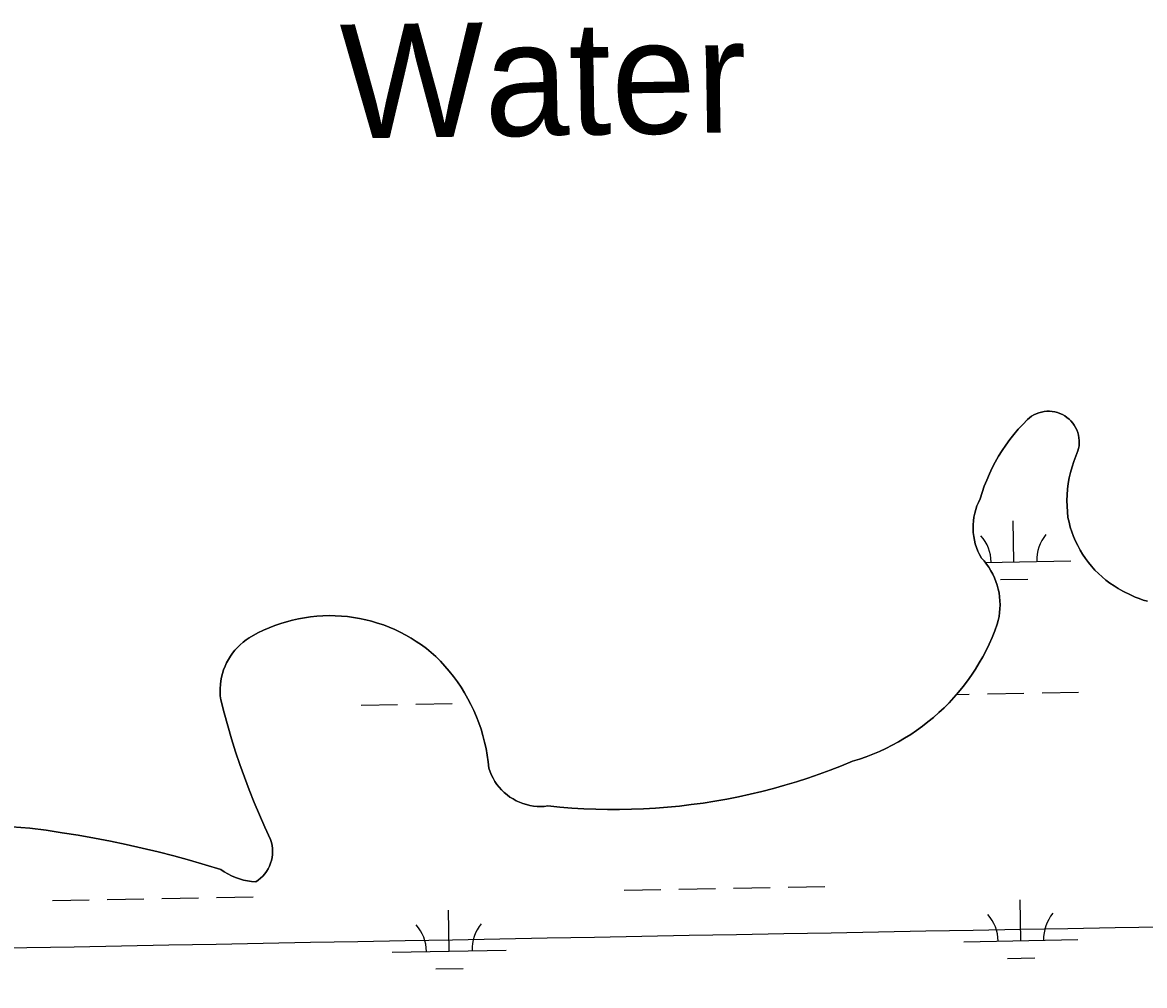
# Model space of a CAD drawing. Extents: x 3957609 to 3995875, y 234277 to 260273.
# Drawn here: x 3981529 to 3982514, y 255192 to 256038 of the extents above; entities that cross this region are included whole.
import ezdxf

# ---------------------------------------------------------------- set-up
doc = ezdxf.new("R2010")
doc.units = 0
for name, color, linetype in [('V-GRID-MAJR', 7, 'Continuous'), ('V-RIVR-IDEN', 7, 'Continuous'), ('V-TOPO-SHOR', 7, 'Continuous'), ('V-WETL-SWMP', 7, 'Continuous')]:
    doc.layers.add(name, color=color, linetype=linetype)

msp = doc.modelspace()

# ---------------------------------------------------------------- linework, layer by layer
at = {"layer": 'V-GRID-MAJR'}
msp.add_spline([(3961591.061, 254847.703), (3966908.859, 254947.105), (3972226.642, 255047.279), (3977544.411, 255148.228), (3982862.165, 255249.95), (3988179.905, 255352.445), (3993497.629, 255455.714), (3993497.63, 255455.714)], degree=3, dxfattribs=at)
at = {"layer": 'V-TOPO-SHOR'}
for points in [[(3982516.725, 255529.817), (3982513.01, 255530.81), (3982509.353, 255532.006), (3982505.767, 255533.399), (3982502.26, 255534.984), (3982494.914, 255538.697), (3982491.078, 255540.821), (3982487.349, 255543.123), (3982483.73, 255545.599), (3982480.234, 255548.243), (3982476.867, 255551.05), (3982473.636, 255554.012), (3982470.549, 255557.125), (3982467.612, 255560.379), (3982464.833, 255563.771), (3982462.218, 255567.287), (3982459.771, 255570.924), (3982457.497, 255574.674), (3982455.406, 255578.526), (3982453.498, 255582.473), (3982451.779, 255586.505), (3982450.253, 255590.616), (3982448.922, 255594.794), (3982447.792, 255599.029), (3982446.862, 255603.311), (3982446.342, 255608.265), (3982446.051, 255613.238), (3982445.992, 255618.217), (3982446.162, 255623.193), (3982446.563, 255628.158), (3982447.192, 255633.099), (3982448.05, 255638.004), (3982449.135, 255642.866), (3982450.444, 255647.671), (3982451.972, 255652.41), (3982453.719, 255657.075), (3982455.679, 255661.653), (3982456.262, 255663.94), (3982456.641, 255666.271), (3982456.819, 255668.626), (3982456.789, 255670.987), (3982456.553, 255673.337), (3982456.115, 255675.657), (3982455.474, 255677.928), (3982454.638, 255680.138), (3982453.612, 255682.264), (3982452.406, 255684.293), (3982451.028, 255686.21), (3982449.485, 255687.998), (3982447.796, 255689.647), (3982445.967, 255691.142), (3982444.015, 255692.471), (3982441.955, 255693.624), (3982439.803, 255694.595), (3982437.572, 255695.371), (3982435.285, 255695.953), (3982432.954, 255696.331), (3982430.599, 255696.508), (3982428.237, 255696.475), (3982425.888, 255696.237), (3982423.57, 255695.797), (3982421.297, 255695.156), (3982419.089, 255694.318), (3982416.963, 255693.292), (3982414.936, 255692.084), (3982413.019, 255690.704), (3982411.231, 255689.161), (3982407.131, 255684.99), (3982403.186, 255680.67), (3982399.406, 255676.208), (3982395.791, 255671.608), (3982392.348, 255666.879), (3982389.084, 255662.027), (3982385.997, 255657.057), (3982383.1, 255651.976), (3982380.39, 255646.792)], [(3982380.39, 255646.792), (3982377.873, 255641.513), (3982375.555, 255636.143), (3982373.435, 255630.689), (3982371.518, 255625.163), (3982369.806, 255619.57), (3982368.301, 255616.531), (3982366.99, 255613.404), (3982365.884, 255610.197), (3982364.987, 255606.926), (3982364.299, 255603.604), (3982363.826, 255600.245), (3982363.568, 255596.864), (3982363.527, 255593.473), (3982363.705, 255590.085), (3982364.096, 255586.716), (3982364.704, 255583.378), (3982365.524, 255580.087), (3982366.552, 255576.855), (3982367.785, 255573.695), (3982369.218, 255570.621), (3982370.844, 255567.645), (3982373.175, 255565.063), (3982375.35, 255562.345), (3982377.361, 255559.507), (3982379.202, 255556.555), (3982380.867, 255553.502), (3982382.352, 255550.354), (3982383.648, 255547.124), (3982384.752, 255543.825), (3982385.662, 255540.468), (3982386.372, 255537.063), (3982386.882, 255533.622), (3982387.189, 255530.155), (3982387.292, 255526.677), (3982387.191, 255523.2), (3982386.886, 255519.735), (3982386.378, 255516.292), (3982385.67, 255512.886), (3982384.763, 255509.527), (3982382.588, 255503.654), (3982380.22, 255497.854), (3982377.666, 255492.134), (3982374.926, 255486.5), (3982372.001, 255480.96), (3982368.901, 255475.518), (3982365.62, 255470.181), (3982362.169, 255464.955), (3982358.546, 255459.843), (3982354.759, 255454.854), (3982350.813, 255449.99), (3982346.709, 255445.257), (3982342.451, 255440.661), (3982338.046, 255436.209), (3982333.497, 255431.902), (3982328.809, 255427.747), (3982323.988, 255423.747), (3982319.04, 255419.905), (3982313.969, 255416.229), (3982308.78, 255412.72), (3982303.477, 255409.382), (3982298.071, 255406.22), (3982292.564, 255403.236), (3982286.96, 255400.436), (3982281.269, 255397.819), (3982275.496, 255395.39), (3982269.644, 255393.15), (3982263.724, 255391.104), (3982257.739, 255389.252), (3982248.02, 255385.259), (3982238.222, 255381.458), (3982228.355, 255377.847), (3982218.418, 255374.431), (3982208.413, 255371.207), (3982198.352, 255368.18), (3982188.23, 255365.35), (3982178.058, 255362.718), (3982167.834, 255360.287), (3982157.566, 255358.053), (3982147.256, 255356.024), (3982136.907, 255354.193), (3982126.526, 255352.564), (3982116.114, 255351.139), (3982105.677, 255349.918), (3982095.218, 255348.901), (3982084.741, 255348.088), (3982074.251, 255347.479), (3982063.749, 255347.076), (3982053.243, 255346.877), (3982042.734, 255346.883), (3982032.228, 255347.094), (3982021.728, 255347.51), (3982011.236, 255348.133), (3982000.76, 255348.96), (3981990.303, 255349.988), (3981987.135, 255349.652), (3981983.953, 255349.531), (3981980.77, 255349.624), (3981977.6, 255349.931), (3981974.456, 255350.449), (3981971.357, 255351.18)], [(3981971.357, 255351.18), (3981968.312, 255352.116), (3981965.338, 255353.255), (3981962.449, 255354.592), (3981959.653, 255356.122), (3981956.97, 255357.836), (3981954.406, 255359.726), (3981951.975, 255361.785), (3981949.69, 255364.003), (3981947.56, 255366.368), (3981945.591, 255368.875), (3981943.797, 255371.504), (3981942.186, 255374.253), (3981940.76, 255377.099), (3981939.531, 255380.038), (3981938.503, 255383.053), (3981937.883, 255388.863), (3981937.043, 255394.647), (3981935.99, 255400.393), (3981934.723, 255406.097), (3981933.24, 255411.75), (3981931.55, 255417.343), (3981929.65, 255422.866), (3981927.544, 255428.318), (3981925.236, 255433.686), (3981922.73, 255438.963), (3981920.024, 255444.145), (3981917.13, 255449.22), (3981914.046, 255454.182), (3981910.78, 255459.026), (3981907.333, 255463.744), (3981903.712, 255468.332), (3981899.923, 255472.778), (3981895.968, 255477.081), (3981891.856, 255481.232), (3981887.783, 255484.777), (3981883.572, 255488.163), (3981879.234, 255491.382), (3981874.774, 255494.429), (3981870.196, 255497.299), (3981865.513, 255499.99), (3981860.726, 255502.494), (3981855.848, 255504.813), (3981850.882, 255506.939), (3981845.835, 255508.868), (3981840.72, 255510.6), (3981835.538, 255512.132), (3981830.303, 255513.459), (3981825.02, 255514.584), (3981819.697, 255515.499), (3981814.339, 255516.21), (3981808.961, 255516.708), (3981803.567, 255516.996), (3981798.166, 255517.076), (3981792.766, 255516.943), (3981787.375, 255516.601), (3981782.001, 255516.05), (3981776.654, 255515.29), (3981771.339, 255514.322), (3981766.066, 255513.146), (3981760.843, 255511.768), (3981755.678, 255510.185), (3981750.579, 255508.403), (3981745.551, 255506.423), (3981740.607, 255504.25), (3981735.749, 255501.884), (3981728.11, 255497.647), (3981725.339, 255495.787), (3981722.687, 255493.764), (3981720.164, 255491.583), (3981717.776, 255489.25), (3981715.538, 255486.778), (3981713.453, 255484.173), (3981711.53, 255481.447), (3981709.777, 255478.609), (3981708.202, 255475.668), (3981706.807, 255472.637), (3981705.601, 255469.526), (3981704.587, 255466.347), (3981703.766, 255463.113), (3981703.145, 255459.835), (3981702.725, 255456.525), (3981702.508, 255453.195), (3981702.496, 255449.861), (3981702.684, 255446.529), (3981703.078, 255443.215), (3981706, 255431.714), (3981709.138, 255420.267), (3981712.49, 255408.882), (3981716.056, 255397.561), (3981719.832, 255386.309), (3981723.822, 255375.131), (3981728.018, 255364.029), (3981732.423, 255353.009), (3981737.033, 255342.073), (3981741.848, 255331.224), (3981746.866, 255320.468), (3981747.611, 255317.927), (3981748.146, 255315.332), (3981748.459, 255312.7), (3981748.555, 255310.052)], [(3981748.555, 255310.052), (3981748.433, 255307.404), (3981748.088, 255304.778), (3981747.527, 255302.188), (3981746.755, 255299.654), (3981745.774, 255297.193), (3981744.593, 255294.821), (3981743.216, 255292.556), (3981741.66, 255290.414), (3981739.927, 255288.407), (3981738.037, 255286.551), (3981735.997, 255284.858), (3981733.826, 255283.34), (3981730.168, 255283.627), (3981726.537, 255284.151), (3981722.947, 255284.915), (3981719.416, 255285.908), (3981715.957, 255287.135), (3981712.586, 255288.583), (3981709.318, 255290.25), (3981706.166, 255292.128), (3981703.143, 255294.207), (3981689.452, 255298.374), (3981675.704, 255302.337), (3981661.894, 255306.093), (3981648.029, 255309.64), (3981634.115, 255312.981), (3981620.152, 255316.11), (3981606.144, 255319.031), (3981592.09, 255321.74), (3981578, 255324.239), (3981563.875, 255326.526), (3981549.715, 255328.601), (3981535.527, 255330.462), (3981511.692, 255332.248)]]:
    msp.add_lwpolyline(points, dxfattribs=at)
at = {"layer": 'V-WETL-SWMP'}
for p, q in [((3982399.436, 255564.327), (3982398.782, 255600.321)), ((3982374.131, 255563.867), (3982449.428, 255565.236)), ((3982387.719, 255548.681), (3982411.715, 255549.117)), ((3982349.053, 255447.96), (3982360.134, 255448.162)), ((3982376.131, 255448.453), (3982408.126, 255449.034)), ((3982424.123, 255449.325), (3982456.118, 255449.907)), ((3981826.314, 255438.455), (3981858.309, 255439.037)), ((3981874.306, 255439.328), (3981906.301, 255439.91)), ((3982057.303, 255276.127), (3982089.298, 255276.709)), ((3982105.296, 255276.999), (3982137.29, 255277.581)), ((3982153.288, 255277.872), (3982185.282, 255278.454)), ((3982201.28, 255278.745), (3982233.274, 255279.326)), ((3981555.478, 255267.002), (3981587.473, 255267.584)), ((3981603.47, 255267.875), (3981635.465, 255268.456)), ((3981651.463, 255268.747), (3981683.457, 255269.329)), ((3981699.455, 255269.62), (3981731.449, 255270.202)), ((3982405.485, 255231.707), (3982404.83, 255267.701)), ((3981903.66, 255222.583), (3981903.005, 255258.577)), ((3982355.493, 255230.798), (3982455.476, 255232.616)), ((3981853.668, 255221.674), (3981953.651, 255223.492)), ((3982393.767, 255216.061), (3982417.763, 255216.497)), ((3981891.942, 255206.936), (3981915.938, 255207.372))]:
    msp.add_line(p, q, dxfattribs=at)
for points in [[(3982369.806, 255619.571), (3982371.518, 255625.164), (3982373.435, 255630.69), (3982375.555, 255636.142), (3982377.874, 255641.512), (3982380.39, 255646.792), (3982383.1, 255651.976), (3982385.998, 255657.057), (3982389.083, 255662.027), (3982392.348, 255666.88), (3982395.79, 255671.609), (3982399.405, 255676.208), (3982403.187, 255680.67), (3982407.13, 255684.99), (3982411.231, 255689.161), (3982413.019, 255690.703), (3982414.935, 255692.084), (3982416.963, 255693.292), (3982419.089, 255694.318), (3982421.297, 255695.156), (3982423.57, 255695.797), (3982425.889, 255696.238), (3982428.238, 255696.475), (3982430.599, 255696.507), (3982432.954, 255696.332), (3982435.284, 255695.953), (3982437.573, 255695.372), (3982439.802, 255694.594), (3982441.955, 255693.624), (3982444.015, 255692.47), (3982445.967, 255691.141), (3982447.795, 255689.647), (3982449.486, 255687.999), (3982451.027, 255686.21), (3982452.406, 255684.294), (3982453.613, 255682.264), (3982454.638, 255680.137), (3982455.474, 255677.929), (3982456.114, 255675.656), (3982456.553, 255673.336), (3982456.789, 255670.987), (3982456.819, 255668.626), (3982456.642, 255666.271), (3982456.262, 255663.941), (3982455.679, 255661.653), (3982453.718, 255657.075), (3982451.972, 255652.411), (3982450.443, 255647.671), (3982449.135, 255642.866), (3982448.05, 255638.005), (3982447.192, 255633.099), (3982446.562, 255628.158), (3982446.162, 255623.194), (3982445.991, 255618.217), (3982446.051, 255613.237), (3982446.342, 255608.265), (3982446.862, 255603.312), (3982447.792, 255599.028), (3982448.923, 255594.793), (3982450.253, 255590.615), (3982451.779, 255586.506), (3982453.498, 255582.473), (3982455.406, 255578.526), (3982457.498, 255574.674), (3982459.77, 255570.925), (3982462.217, 255567.287), (3982464.833, 255563.77), (3982467.612, 255560.38), (3982470.549, 255557.125), (3982473.636, 255554.012), (3982476.867, 255551.05), (3982480.234, 255548.243), (3982483.731, 255545.599), (3982487.349, 255543.123), (3982491.079, 255540.821), (3982494.915, 255538.697), (3982502.26, 255534.984), (3982505.766, 255533.398), (3982509.352, 255532.006), (3982513.01, 255530.81), (3982516.726, 255529.816)], [(3981956.97, 255357.835), (3981959.654, 255356.122), (3981962.448, 255354.593), (3981965.339, 255353.255), (3981968.313, 255352.115), (3981971.357, 255351.179), (3981974.457, 255350.449), (3981977.599, 255349.93), (3981980.77, 255349.623), (3981983.953, 255349.531), (3981987.136, 255349.653), (3981990.303, 255349.989), (3982000.761, 255348.959), (3982011.237, 255348.133), (3982021.727, 255347.511), (3982032.227, 255347.095), (3982042.734, 255346.883), (3982053.242, 255346.877), (3982063.749, 255347.076), (3982074.25, 255347.479), (3982084.741, 255348.088), (3982095.218, 255348.901), (3982105.677, 255349.918), (3982116.114, 255351.14), (3982126.526, 255352.565), (3982136.907, 255354.192), (3982147.255, 255356.023), (3982157.565, 255358.054), (3982167.834, 255360.287), (3982178.057, 255362.719), (3982188.231, 255365.351), (3982198.351, 255368.181), (3982208.414, 255371.207), (3982218.417, 255374.43), (3982228.354, 255377.847), (3982238.223, 255381.457), (3982248.02, 255385.259), (3982257.74, 255389.252), (3982263.724, 255391.104), (3982269.645, 255393.15), (3982275.495, 255395.39), (3982281.269, 255397.819), (3982286.96, 255400.436), (3982292.563, 255403.237), (3982298.071, 255406.221), (3982303.478, 255409.383), (3982308.78, 255412.72), (3982313.969, 255416.228), (3982319.041, 255419.905), (3982323.989, 255423.746), (3982328.81, 255427.746), (3982333.497, 255431.902), (3982338.045, 255436.209), (3982342.451, 255440.662), (3982346.708, 255445.257), (3982350.813, 255449.989), (3982354.76, 255454.853), (3982358.547, 255459.843), (3982362.168, 255464.954), (3982365.62, 255470.181), (3982368.9, 255475.519), (3982372.002, 255480.96), (3982374.926, 255486.5), (3982377.666, 255492.133), (3982380.221, 255497.853), (3982382.588, 255503.653), (3982384.763, 255509.527), (3982385.67, 255512.886), (3982386.379, 255516.292), (3982386.887, 255519.734), (3982387.191, 255523.2), (3982387.292, 255526.677), (3982387.189, 255530.155), (3982386.882, 255533.621), (3982386.373, 255537.062), (3982385.662, 255540.468), (3982384.753, 255543.826), (3982383.648, 255547.125), (3982382.352, 255550.354), (3982380.868, 255553.501), (3982379.203, 255556.556), (3982377.361, 255559.507), (3982375.349, 255562.346), (3982373.174, 255565.062), (3982370.844, 255567.645), (3982369.218, 255570.621), (3982367.785, 255573.696), (3982366.552, 255576.855), (3982365.523, 255580.088), (3982364.704, 255583.379), (3982364.096, 255586.716), (3982363.704, 255590.085), (3982363.527, 255593.472), (3982363.568, 255596.864), (3982363.826, 255600.246), (3982364.299, 255603.604), (3982364.987, 255606.926), (3982365.885, 255610.196), (3982366.991, 255613.403), (3982368.3, 255616.532), (3982369.806, 255619.571)], [(3981745.774, 255297.193), (3981746.755, 255299.654), (3981747.528, 255302.188), (3981748.089, 255304.778), (3981748.432, 255307.405), (3981748.556, 255310.052), (3981748.46, 255312.7), (3981748.145, 255315.331), (3981747.612, 255317.927), (3981746.866, 255320.469), (3981741.848, 255331.225), (3981737.033, 255342.073), (3981732.423, 255353.009), (3981728.018, 255364.03), (3981723.821, 255375.132), (3981719.833, 255386.31), (3981716.056, 255397.561), (3981712.491, 255408.882), (3981709.138, 255420.267), (3981706, 255431.713), (3981703.077, 255443.216), (3981702.685, 255446.529), (3981702.495, 255449.86), (3981702.509, 255453.196), (3981702.726, 255456.526), (3981703.146, 255459.835), (3981703.766, 255463.113), (3981704.586, 255466.348), (3981705.6, 255469.526), (3981706.807, 255472.636), (3981708.201, 255475.667), (3981709.777, 255478.608), (3981711.53, 255481.447), (3981713.452, 255484.173), (3981715.537, 255486.778), (3981717.777, 255489.251), (3981720.163, 255491.582), (3981722.687, 255493.764), (3981725.34, 255495.788), (3981728.11, 255497.646), (3981735.75, 255501.885), (3981740.607, 255504.249), (3981745.552, 255506.423), (3981750.579, 255508.403), (3981755.678, 255510.185), (3981760.843, 255511.767), (3981766.066, 255513.146), (3981771.339, 255514.321), (3981776.653, 255515.29), (3981782.001, 255516.051), (3981787.375, 255516.602), (3981792.766, 255516.944), (3981798.166, 255517.076), (3981803.567, 255516.997), (3981808.962, 255516.708), (3981814.34, 255516.209), (3981819.696, 255515.5), (3981825.019, 255514.584), (3981830.303, 255513.46), (3981835.539, 255512.132), (3981840.719, 255510.6), (3981845.836, 255508.868), (3981850.881, 255506.938), (3981855.848, 255504.813), (3981860.727, 255502.495), (3981865.513, 255499.99), (3981870.197, 255497.299), (3981874.773, 255494.429), (3981879.234, 255491.382), (3981883.572, 255488.163), (3981887.782, 255484.778), (3981891.857, 255481.232), (3981895.969, 255477.081), (3981899.923, 255472.778), (3981903.712, 255468.331), (3981907.333, 255463.745), (3981910.779, 255459.026), (3981914.046, 255454.182), (3981917.13, 255449.219), (3981920.025, 255444.144), (3981922.729, 255438.963), (3981925.236, 255433.686), (3981927.544, 255428.318), (3981929.65, 255422.867), (3981931.55, 255417.342), (3981933.241, 255411.749), (3981934.722, 255406.097), (3981935.99, 255400.393), (3981937.044, 255394.646), (3981937.882, 255388.863), (3981938.503, 255383.053), (3981939.532, 255380.039), (3981940.761, 255377.1), (3981942.185, 255374.252), (3981943.798, 255371.505), (3981945.592, 255368.874), (3981947.559, 255366.369), (3981949.69, 255364.002), (3981951.976, 255361.784), (3981954.406, 255359.726), (3981956.97, 255357.835)], [(3981511.692, 255332.248), (3981535.527, 255330.463), (3981549.716, 255328.601), (3981563.875, 255326.526), (3981578.001, 255324.239), (3981592.091, 255321.741), (3981606.143, 255319.031), (3981620.152, 255316.11), (3981634.115, 255312.98), (3981648.03, 255309.641), (3981661.894, 255306.093), (3981675.703, 255302.337), (3981689.453, 255298.375), (3981703.143, 255294.207), (3981706.166, 255292.127), (3981709.318, 255290.25), (3981712.587, 255288.583), (3981715.958, 255287.134), (3981719.416, 255285.909), (3981722.948, 255284.914), (3981726.537, 255284.152), (3981730.168, 255283.627), (3981733.826, 255283.341), (3981735.998, 255284.858), (3981738.037, 255286.551), (3981739.928, 255288.407), (3981741.659, 255290.413), (3981743.217, 255292.556), (3981744.592, 255294.821), (3981745.774, 255297.193)]]:
    msp.add_lwpolyline(points, dxfattribs=at)
for centre, start, end in [((3982344.194, 255563.798), 0.269879, 41.813537), ((3982454.662, 255565.806), 140.269876, 181.813534), ((3981958.885, 255224.062), 140.269876, 181.813534), ((3982350.242, 255231.178), 0.269879, 41.813537), ((3982460.71, 255233.186), 140.269876, 181.813534), ((3981848.417, 255222.053), 0.269879, 41.813537)]:
    msp.add_arc(centre, 35.246, start, end, dxfattribs=at)

# ---------------------------------------------------------------- texts
at = {"layer": 'V-RIVR-IDEN'}
msp.add_text('Water', height=99.9998, rotation=0.902342, dxfattribs=at).set_placement((3981808.786, 255935.953))

doc.saveas('drawing.dxf')
